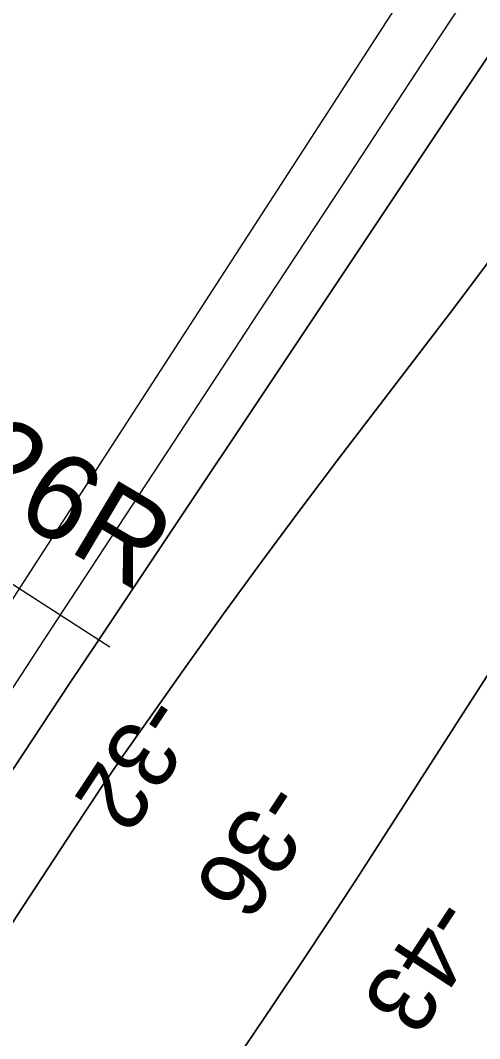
# Model space of a CAD drawing. Extents: x 3905714 to 3926767, y 183354 to 205755.
# Drawn here: x 3915316.9 to 3915542.3, y 191906.7 to 192406.7 of the extents above; entities that cross this region are included whole.
import ezdxf

# ---------------------------------------------------------------- set-up
doc = ezdxf.new("R2010")
doc.units = 0
for name, color, linetype in [('V-LEVE-TOET', 7, 'Continuous'), ('V-RIVR-RANG', 7, 'Continuous'), ('V-STRM-FMON', 7, 'Continuous'), ('V-TOPO-DPTH', 7, 'Continuous'), ('V-TOPO-MINR', 7, 'Continuous')]:
    doc.layers.add(name, color=color, linetype=linetype)

msp = doc.modelspace()

# ---------------------------------------------------------------- linework, layer by layer
at = {"layer": 'V-LEVE-TOET'}
msp.add_line((3915310.52, 192131.5), (3915360.81, 192099.11), dxfattribs=at)
at = {"layer": 'V-TOPO-DPTH'}
for points in [[(3915684.62, 192696.72), (3915328.37, 192146.33), (3915321.82, 192136.2), (3915315.28, 192126.07), (3915308.74, 192115.92), (3915302.21, 192105.78), (3915291.83, 192089.64), (3915290.5, 192087.56), (3915287.82, 192083.41), (3915286.48, 192081.34), (3914909.08, 191498.19)], [(3914918.97, 191435.19), (3914998.19, 191557.59), (3915051.74, 191640.11), (3915105.41, 191722.55), (3915159.27, 191804.87), (3915213.25, 191887.1), (3915300.19, 192019.21), (3915313.79, 192039.84), (3915327.42, 192060.45), (3915341.08, 192081.04), (3915354.77, 192101.61), (3915594.9, 192461.92)], [(3915594.9, 192461.92), (3915354.77, 192101.61), (3915341.08, 192081.04), (3915327.42, 192060.45), (3915313.79, 192039.84), (3915300.19, 192019.21), (3915213.25, 191887.1), (3915159.27, 191804.87), (3915105.41, 191722.55), (3915051.74, 191640.11), (3914998.19, 191557.59), (3914918.97, 191435.19)], [(3915717.58, 192352.1), (3915495.1, 192005.58), (3915481.82, 191985.04), (3915468.43, 191964.57), (3915454.91, 191944.18), (3915441.3, 191923.86), (3915216.56, 191590.83), (3915184.9, 191543.76), (3915153.33, 191496.63)], [(3915153.33, 191496.63), (3915184.9, 191543.76), (3915216.56, 191590.83), (3915441.3, 191923.86), (3915454.91, 191944.18), (3915468.43, 191964.57), (3915481.82, 191985.04), (3915495.1, 192005.58), (3915717.58, 192352.1)], [(3914929.82, 191373.85), (3915305.59, 191952.33), (3915314.91, 191966.64), (3915324.26, 191980.92), (3915333.64, 191995.18), (3915343.04, 192009.43), (3915357.4, 192031.1), (3915359.66, 192034.48), (3915361.95, 192037.86), (3915364.26, 192041.21), (3915366.58, 192044.54), (3915398.28, 192089.56), (3915416.62, 192115.29), (3915435.16, 192140.87), (3915454, 192166.22), (3915473.04, 192191.43), (3915530.12, 192266.08), (3915577.2, 192328.96)], [(3914929.82, 191373.85), (3915305.59, 191952.33), (3915314.91, 191966.64), (3915324.26, 191980.92), (3915333.64, 191995.18), (3915343.04, 192009.43), (3915357.4, 192031.1), (3915359.66, 192034.48), (3915361.95, 192037.86), (3915364.26, 192041.21), (3915366.58, 192044.54), (3915398.28, 192089.56), (3915416.62, 192115.29), (3915435.16, 192140.87), (3915454, 192166.22), (3915473.04, 192191.43), (3915530.12, 192266.08), (3915577.2, 192328.96)]]:
    msp.add_lwpolyline(points, dxfattribs=at)
at = {"layer": 'V-TOPO-MINR'}
for points in [[(3915684.62, 192696.72), (3915328.37, 192146.33), (3915321.82, 192136.2), (3915315.28, 192126.07), (3915308.74, 192115.92), (3915302.21, 192105.78), (3915291.83, 192089.64), (3915290.5, 192087.56), (3915287.82, 192083.41), (3915286.48, 192081.34), (3914909.08, 191498.19)], [(3915594.9, 192461.92), (3915354.77, 192101.61), (3915341.08, 192081.04), (3915327.42, 192060.45), (3915313.79, 192039.84), (3915300.19, 192019.21), (3915213.25, 191887.1), (3915159.27, 191804.87), (3915105.41, 191722.55), (3915051.74, 191640.11), (3914998.19, 191557.59), (3914918.97, 191435.19)], [(3915558.62, 192453.25), (3915516.92, 192389.85), (3915475.25, 192326.44), (3915433.62, 192263), (3915392.02, 192199.54), (3915348.06, 192132.41), (3915328.47, 192102.5), (3915308.89, 192072.58), (3915289.32, 192042.65), (3915269.76, 192012.72), (3915060.01, 191691.6), (3915028.85, 191643.82), (3914997.75, 191596.02), (3914966.71, 191548.17), (3914935.73, 191500.29)], [(3915717.58, 192352.1), (3915495.1, 192005.58), (3915481.82, 191985.04), (3915468.43, 191964.57), (3915454.91, 191944.18), (3915441.3, 191923.86), (3915216.56, 191590.83), (3915184.9, 191543.76), (3915153.33, 191496.63)], [(3915577.2, 192328.96), (3915530.12, 192266.08), (3915473.04, 192191.43), (3915454, 192166.22), (3915435.16, 192140.87), (3915416.62, 192115.29), (3915398.28, 192089.56), (3915366.58, 192044.54), (3915364.26, 192041.21), (3915361.95, 192037.86), (3915359.66, 192034.48), (3915357.4, 192031.1), (3915343.04, 192009.43), (3915333.64, 191995.18), (3915324.26, 191980.92), (3915314.91, 191966.64), (3915305.59, 191952.33), (3914929.82, 191373.85)]]:
    msp.add_lwpolyline(points, dxfattribs=at)

# ---------------------------------------------------------------- texts
at = {"layer": 'V-RIVR-RANG'}
for s, rotation, p in [('-32', 236.6583, (3915377.99, 192078.01)), ('-36', 236.803, (3915436.7, 192035.5)), ('-43', 236.803, (3915519.23, 191978.83))]:
    msp.add_text(s, height=33.5, rotation=rotation, dxfattribs=at).set_placement(p)
at = {"layer": 'V-STRM-FMON'}
msp.add_text('11.26R', height=42, rotation=329.1861, dxfattribs=at).set_placement((3915218.94, 192218.74))

doc.saveas('drawing.dxf')
